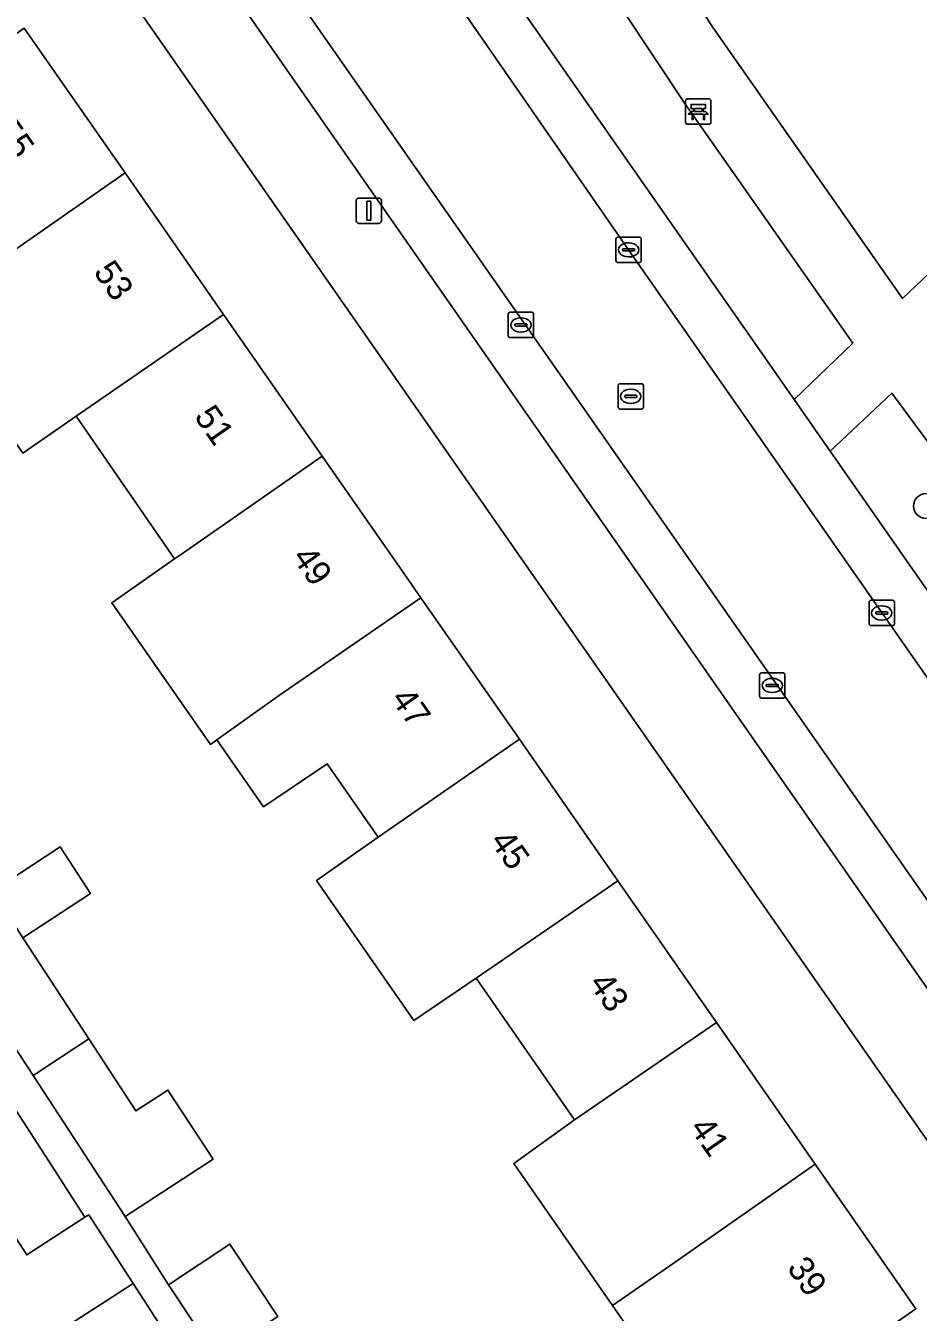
# Model space of a CAD drawing. Extents: x 159352 to 160617, y 385888 to 387323.
# Drawn here: x 159852.7 to 159887.9, y 386220.6 to 386271.4 of the extents above; entities that cross this region are included whole.
import ezdxf

# ---------------------------------------------------------------- set-up
doc = ezdxf.new("R2010")
doc.units = 0
for name, color, linetype in [('IMGEO_Bank', 7, 'Continuous'), ('IMGEO_Boom', 7, 'Continuous'), ('IMGEO_Erf', 7, 'Continuous'), ('IMGEO_Groenvoorziening', 7, 'Continuous'), ('IMGEO_Kolk', 7, 'Continuous'), ('IMGEO_Lichtmast', 7, 'Continuous'), ('IMGEO_Pand', 7, 'Continuous'), ('IMGEO_Pand_nummerreeks', 7, 'Continuous'), ('IMGEO_Parkeervlak_open', 7, 'Continuous'), ('IMGEO_Rijbaan_lokaal_open', 7, 'Continuous'), ('IMGEO_Rioolput', 7, 'Continuous'), ('IMGEO_Voetpad_halfverhard', 7, 'Continuous'), ('IMGEO_Voetpad_open', 7, 'Continuous')]:
    doc.layers.add(name, color=color, linetype=linetype)

msp = doc.modelspace()

# ---------------------------------------------------------------- linework, layer by layer
at = {"layer": 'IMGEO_Bank'}
for p, q in [((159878.733, 386267.573), (159878.733, 386268.414)), ((159878.733, 386268.414), (159878.733, 386267.573)), ((159878.808, 386268.498), (159879.649, 386268.498)), ((159879.649, 386268.498), (159878.808, 386268.498)), ((159879.733, 386268.423), (159879.733, 386267.582)), ((159879.733, 386267.582), (159879.733, 386268.423)), ((159879.43, 386267.896), (159879.037, 386267.896)), ((159879.042, 386268.004), (159879.042, 386268.11)), ((159879.086, 386268.11), (159879.086, 386268.004)), ((159879.374, 386268.116), (159879.092, 386268.116)), ((159879.092, 386267.998), (159879.374, 386267.998)), ((159879.38, 386268.004), (159879.38, 386268.11)), ((159879.424, 386268.11), (159879.424, 386268.004)), ((159879.658, 386267.498), (159878.817, 386267.498)), ((159878.817, 386267.498), (159879.658, 386267.498))]:
    msp.add_line(p, q, dxfattribs=at)
for points in [[(159878.98, 386267.896), (159878.838, 386267.896), (159878.95, 386267.998), (159879.036, 386267.998)], [(159879.036, 386268.116), (159878.95, 386268.116), (159878.95, 386268.277), (159879.513, 386268.277), (159879.513, 386268.116), (159879.43, 386268.116)], [(159879.03, 386267.889), (159879.03, 386267.682), (159878.987, 386267.682), (159878.987, 386267.889)], [(159879.43, 386267.998), (159879.513, 386267.998), (159879.625, 386267.896), (159879.486, 386267.896)], [(159879.48, 386267.889), (159879.48, 386267.682), (159879.436, 386267.682), (159879.436, 386267.889)]]:
    msp.add_lwpolyline(points, dxfattribs=at)
for centre, radius, start, end in [((159878.811, 386268.42), 0.0779, 92.4484, 184.2845), ((159878.811, 386268.42), 0.0779, 92.4484, 184.2845), ((159879.655, 386268.42), 0.0779, 2.4484, 94.2845), ((159879.655, 386268.42), 0.0779, 2.4484, 94.2845), ((159878.98, 386267.889), 0.00671, 2.8957, 87.1043), ((159879.037, 386267.889), 0.00671, 92.8957, 177.1043), ((159879.035, 386268.109), 0.00671, 2.8957, 87.1043), ((159879.035, 386268.005), 0.00671, 272.8957, 357.1043), ((159879.092, 386268.109), 0.00671, 92.8957, 177.1043), ((159879.092, 386268.005), 0.00671, 182.8957, 267.1043), ((159879.374, 386268.109), 0.00671, 2.8957, 87.1043), ((159879.374, 386268.005), 0.00671, 272.8957, 357.1043), ((159879.431, 386268.109), 0.00671, 92.8957, 177.1043), ((159879.431, 386268.005), 0.00671, 182.8957, 267.1043), ((159879.429, 386267.889), 0.00671, 2.8957, 87.1043), ((159879.486, 386267.889), 0.00671, 92.8957, 177.1043), ((159878.811, 386267.576), 0.0779, 182.4484, 274.2845), ((159878.811, 386267.576), 0.0779, 182.4484, 274.2845), ((159879.655, 386267.576), 0.0779, 272.4484, 4.2845), ((159879.655, 386267.576), 0.0779, 272.4484, 4.2845)]:
    msp.add_arc(centre, radius, start, end, dxfattribs=at)
at = {"layer": 'IMGEO_Boom'}
msp.add_circle((159888.224, 386252.427), 0.489, dxfattribs=at)
at = {"layer": 'IMGEO_Erf'}
for points in [[(159890.682, 386220.04), (159892.54, 386221.275), (159853.707, 386276.934), (159851.319, 386276.761)], [(159852.613, 386271.285), (159854.214, 386268.988), (159856.593, 386265.573), (159860.486, 386259.984), (159864.38, 386254.395), (159867.442, 386250), (159868.273, 386248.807), (159872.166, 386243.219), (159876.059, 386237.63), (159879.953, 386232.041), (159883.85, 386226.448), (159887.827, 386220.739), (159882.244, 386216.85)], [(159877.625, 386218.318), (159875.849, 386220.871), (159871.954, 386226.471), (159874.349, 386228.2), (159870.464, 386233.785), (159867.994, 386232.122), (159864.156, 386237.639), (159866.587, 386239.358), (159864.574, 386242.252), (159862.059, 386240.556), (159860.22, 386243.199), (159859.962, 386243.015), (159856.068, 386248.607), (159858.552, 386250.337), (159854.666, 386255.97), (159852.555, 386254.514)], [(159807.126, 386245.89), (159842.817, 386190.245), (159867.411, 386205.386), (159866.139, 386207.439), (159863.971, 386206.096), (159862.068, 386209.169), (159864.234, 386210.517), (159860.999, 386215.43), (159858.551, 386213.846), (159856.53, 386216.969), (159854.468, 386220.155), (159856.914, 386221.738), (159855.157, 386224.453), (159855.01, 386224.357), (159852.709, 386222.865), (159848.806, 386228.881), (159848.654, 386228.783), (159844.958, 386234.482)], [(159851.357, 386237.221), (159854.034, 386238.969), (159855.231, 386237.135), (159852.555, 386235.387), (159855.166, 386231.388), (159857.022, 386228.546), (159858.288, 386229.374), (159860.069, 386226.647), (159856.597, 386224.379), (159858.313, 386221.689), (159860.733, 386223.291), (159862.622, 386220.437)]]:
    msp.add_lwpolyline(points, dxfattribs=at)
at = {"layer": 'IMGEO_Groenvoorziening'}
for points in [[(159858.278, 386308.583), (159869.124, 386288.336), (159873.288, 386281.214), (159879.815, 386271.298), (159887.302, 386260.612), (159905.576, 386277.985), (159884.135, 386314.683), (159876.401, 386327.92), (159873.998, 386325.794), (159869.966, 386321.519)], [(159883.019, 386256.63), (159885.335, 386258.851), (159878.699, 386268.318), (159871.413, 386279.303), (159867.197, 386286.374), (159863.643, 386292.837), (159856.552, 386306.402), (159852.087, 386300.915)], [(159904.311, 386226.148), (159908.234, 386233.194), (159905.754, 386235.021), (159904.063, 386236.518), (159899.972, 386240.64), (159896.671, 386244.284), (159891.975, 386250), (159886.876, 386256.884), (159884.445, 386254.589)]]:
    msp.add_lwpolyline(points, close=True, dxfattribs=at)
at = {"layer": 'IMGEO_Kolk'}
for p, q in [((159875.98, 386262.113), (159875.98, 386262.965)), ((159876.055, 386263.039), (159876.907, 386263.039)), ((159876.468, 386262.819), (159876.493, 386262.819)), ((159876.981, 386262.965), (159876.981, 386262.113)), ((159876.239, 386262.533), (159876.239, 386262.545)), ((159876.677, 386262.496), (159876.279, 386262.496)), ((159876.282, 386262.582), (159876.68, 386262.582)), ((159876.723, 386262.545), (159876.723, 386262.533)), ((159876.907, 386262.039), (159876.055, 386262.039)), ((159876.491, 386262.259), (159876.466, 386262.259)), ((159871.726, 386259.149), (159871.726, 386260.001)), ((159871.801, 386260.075), (159872.653, 386260.075)), ((159872.214, 386259.855), (159872.239, 386259.855)), ((159872.727, 386260.001), (159872.727, 386259.149)), ((159871.985, 386259.569), (159871.985, 386259.581)), ((159872.423, 386259.532), (159872.025, 386259.532)), ((159872.028, 386259.618), (159872.426, 386259.618)), ((159872.237, 386259.295), (159872.212, 386259.295)), ((159872.469, 386259.581), (159872.469, 386259.569)), ((159872.653, 386259.075), (159871.801, 386259.075)), ((159885.98, 386247.78), (159885.98, 386248.632)), ((159886.055, 386248.706), (159886.907, 386248.706)), ((159886.981, 386248.632), (159886.981, 386247.78)), ((159886.239, 386248.2), (159886.239, 386248.212)), ((159886.677, 386248.163), (159886.279, 386248.163)), ((159886.282, 386248.249), (159886.68, 386248.249)), ((159886.468, 386248.486), (159886.493, 386248.486)), ((159886.723, 386248.212), (159886.723, 386248.2)), ((159886.907, 386247.706), (159886.055, 386247.706)), ((159886.491, 386247.926), (159886.466, 386247.926)), ((159881.653, 386244.917), (159881.653, 386245.769)), ((159881.728, 386245.843), (159882.58, 386245.843)), ((159882.141, 386245.623), (159882.166, 386245.623)), ((159882.654, 386245.769), (159882.654, 386244.917)), ((159881.912, 386245.337), (159881.912, 386245.349)), ((159882.35, 386245.3), (159881.952, 386245.3)), ((159881.955, 386245.386), (159882.353, 386245.386)), ((159882.164, 386245.063), (159882.139, 386245.063)), ((159882.396, 386245.349), (159882.396, 386245.337)), ((159882.58, 386244.843), (159881.728, 386244.843))]:
    msp.add_line(p, q, dxfattribs=at)
for points in [[(159875.98, 386262.113), (159875.98, 386262.965)], [(159876.055, 386263.039), (159876.907, 386263.039)], [(159876.981, 386262.965), (159876.981, 386262.113)], [(159876.907, 386262.039), (159876.055, 386262.039)], [(159871.726, 386259.149), (159871.726, 386260.001)], [(159871.801, 386260.075), (159872.653, 386260.075)], [(159872.727, 386260.001), (159872.727, 386259.149)], [(159872.653, 386259.075), (159871.801, 386259.075)], [(159885.98, 386247.78), (159885.98, 386248.632)], [(159886.055, 386248.706), (159886.907, 386248.706)], [(159886.981, 386248.632), (159886.981, 386247.78)], [(159886.907, 386247.706), (159886.055, 386247.706)], [(159881.653, 386244.917), (159881.653, 386245.769)], [(159881.728, 386245.843), (159882.58, 386245.843)], [(159882.654, 386245.769), (159882.654, 386244.917)], [(159882.58, 386244.843), (159881.728, 386244.843)]]:
    msp.add_lwpolyline(points, dxfattribs=at)
for centre, radius, start, end in [((159876.057, 386262.963), 0.0765, 91.552, 178.448), ((159876.057, 386262.963), 0.0765, 91.552, 178.448), ((159876.905, 386262.963), 0.0765, 1.552, 88.448), ((159876.905, 386262.963), 0.0765, 1.552, 88.448), ((159876.279, 386262.542), 0.0403, 85.8775, 175.7526), ((159876.276, 386262.532), 0.0366, 178.938, 274.7102), ((159876.68, 386262.539), 0.043, 264.8664, 352.4533), ((159876.684, 386262.544), 0.0386, 1.7309, 96.639), ((159876.057, 386262.115), 0.0765, 181.552, 268.448), ((159876.057, 386262.115), 0.0765, 181.552, 268.448), ((159876.905, 386262.115), 0.0765, 271.552, 358.448), ((159876.905, 386262.115), 0.0765, 271.552, 358.448), ((159871.803, 386259.999), 0.0765, 91.552, 178.448), ((159871.803, 386259.999), 0.0765, 91.552, 178.448), ((159872.651, 386259.999), 0.0765, 1.552, 88.448), ((159872.651, 386259.999), 0.0765, 1.552, 88.448), ((159872.025, 386259.578), 0.0403, 85.8775, 175.7526), ((159872.022, 386259.568), 0.0366, 178.938, 274.7102), ((159872.426, 386259.575), 0.043, 264.8664, 352.4533), ((159872.43, 386259.58), 0.0386, 1.7309, 96.639), ((159871.803, 386259.151), 0.0765, 181.552, 268.448), ((159871.803, 386259.151), 0.0765, 181.552, 268.448), ((159872.651, 386259.151), 0.0765, 271.552, 358.448), ((159872.651, 386259.151), 0.0765, 271.552, 358.448), ((159886.057, 386248.63), 0.0765, 91.552, 178.448), ((159886.057, 386248.63), 0.0765, 91.552, 178.448), ((159886.905, 386248.63), 0.0765, 1.552, 88.448), ((159886.905, 386248.63), 0.0765, 1.552, 88.448), ((159886.279, 386248.209), 0.0403, 85.8775, 175.7526), ((159886.276, 386248.199), 0.0366, 178.938, 274.7102), ((159886.68, 386248.206), 0.043, 264.8664, 352.4533), ((159886.684, 386248.211), 0.0386, 1.7309, 96.639), ((159886.057, 386247.782), 0.0765, 181.552, 268.448), ((159886.057, 386247.782), 0.0765, 181.552, 268.448), ((159886.905, 386247.782), 0.0765, 271.552, 358.448), ((159886.905, 386247.782), 0.0765, 271.552, 358.448), ((159881.73, 386245.767), 0.0765, 91.552, 178.448), ((159881.73, 386245.767), 0.0765, 91.552, 178.448), ((159882.578, 386245.767), 0.0765, 1.552, 88.448), ((159882.578, 386245.767), 0.0765, 1.552, 88.448), ((159881.952, 386245.346), 0.0403, 85.8775, 175.7526), ((159881.949, 386245.336), 0.0366, 178.938, 274.7102), ((159882.353, 386245.343), 0.043, 264.8664, 352.4533), ((159882.357, 386245.348), 0.0386, 1.7309, 96.639), ((159881.73, 386244.919), 0.0765, 181.552, 268.448), ((159881.73, 386244.919), 0.0765, 181.552, 268.448), ((159882.578, 386244.919), 0.0765, 271.552, 358.448), ((159882.578, 386244.919), 0.0765, 271.552, 358.448)]:
    msp.add_arc(centre, radius, start, end, dxfattribs=at)
for centre, major_axis, ratio, start_param, end_param in [((159876.467, 386262.539), (-0.387, 0.002), 0.722429, 4.712389, 7.853982), ((159876.492, 386262.539), (-0.39, 0.002), 0.717154, 1.570796, 4.712389), ((159872.213, 386259.575), (-0.387, 0.002), 0.722429, 4.712389, 7.853982), ((159872.238, 386259.575), (-0.39, 0.002), 0.717154, 1.570796, 4.712389), ((159886.467, 386248.206), (-0.387, 0.002), 0.722429, 4.712389, 7.853982), ((159886.492, 386248.206), (-0.39, 0.002), 0.717154, 1.570796, 4.712389), ((159882.14, 386245.343), (-0.387, 0.002), 0.722429, 4.712389, 7.853982), ((159882.165, 386245.343), (-0.39, 0.002), 0.717154, 1.570796, 4.712389)]:
    msp.add_ellipse(centre, major_axis=major_axis, ratio=ratio, start_param=start_param, end_param=end_param, dxfattribs=at)
at = {"layer": 'IMGEO_Lichtmast'}
for p, q in [((159865.726, 386263.684), (159865.726, 386264.484)), ((159865.726, 386264.484), (159865.726, 386263.684)), ((159865.826, 386264.584), (159866.616, 386264.584)), ((159866.616, 386264.584), (159865.826, 386264.584)), ((159866.716, 386264.484), (159866.716, 386263.684)), ((159866.716, 386263.684), (159866.716, 386264.484)), ((159866.616, 386263.584), (159865.826, 386263.584)), ((159865.826, 386263.584), (159866.616, 386263.584))]:
    msp.add_line(p, q, dxfattribs=at)
msp.add_lwpolyline([(159866.146, 386264.459), (159866.296, 386264.459), (159866.296, 386263.709), (159866.146, 386263.709), (159866.146, 386264.459)], dxfattribs=at)
for centre, start, end in [((159865.826, 386264.484), 90, 180), ((159865.826, 386264.484), 90, 180), ((159866.616, 386264.484), 0, 90), ((159866.616, 386264.484), 360, 90), ((159865.826, 386263.684), 180, 270), ((159865.826, 386263.684), 180, 270), ((159866.616, 386263.684), 270, 0), ((159866.616, 386263.684), 270, 0)]:
    msp.add_arc(centre, 0.1, start, end, dxfattribs=at)
at = {"layer": 'IMGEO_Pand'}
for points in [[(159854.214, 386268.988), (159852.613, 386271.285), (159849.167, 386268.885), (159846.784, 386272.307), (159840.646, 386268.032), (159843.029, 386264.61), (159844.716, 386265.784), (159844.831, 386265.618), (159842.208, 386263.793), (159845.999, 386258.346), (159848.621, 386260.171), (159848.691, 386260.07), (159856.593, 386265.573)], [(159856.593, 386265.573), (159848.691, 386260.07), (159852.555, 386254.514), (159854.666, 386255.97), (159860.486, 386259.984)], [(159864.38, 386254.395), (159860.486, 386259.984), (159854.666, 386255.97), (159858.552, 386250.337), (159858.821, 386250.524)], [(159867.442, 386250), (159864.38, 386254.395), (159858.821, 386250.524), (159858.552, 386250.337), (159856.068, 386248.607), (159859.962, 386243.015), (159860.22, 386243.199), (159862.69, 386244.961), (159868.273, 386248.807)], [(159872.166, 386243.219), (159868.273, 386248.807), (159862.69, 386244.961), (159860.22, 386243.199), (159862.059, 386240.556), (159864.574, 386242.252), (159866.587, 386239.358)], [(159876.059, 386237.63), (159872.166, 386243.219), (159866.587, 386239.358), (159864.156, 386237.639), (159867.994, 386232.122), (159870.464, 386233.785)], [(159851.357, 386237.221), (159852.555, 386235.387), (159855.231, 386237.135), (159854.034, 386238.969)], [(159870.464, 386233.785), (159874.349, 386228.2), (159879.953, 386232.041), (159876.059, 386237.63)], [(159852.555, 386235.387), (159851.357, 386237.221), (159851.285, 386237.331), (159849.093, 386235.871), (159852.961, 386229.948), (159855.166, 386231.388)], [(159883.85, 386226.448), (159879.953, 386232.041), (159874.349, 386228.2), (159871.954, 386226.471), (159875.849, 386220.871), (159878.275, 386222.556)], [(159855.166, 386231.388), (159852.961, 386229.948), (159856.597, 386224.379), (159860.069, 386226.647), (159858.288, 386229.374), (159857.022, 386228.546)], [(159851.112, 386230.367), (159848.806, 386228.881), (159852.709, 386222.865), (159855.01, 386224.357), (159853.432, 386226.79)], [(159883.85, 386226.448), (159878.275, 386222.556), (159875.849, 386220.871), (159877.625, 386218.318), (159880.05, 386220.005), (159882.244, 386216.85), (159887.827, 386220.739)], [(159858.313, 386221.689), (159860.203, 386218.835), (159862.622, 386220.437), (159860.733, 386223.291)], [(159856.914, 386221.738), (159854.468, 386220.155), (159856.53, 386216.969), (159858.966, 386218.567)]]:
    msp.add_lwpolyline(points, close=True, dxfattribs=at)
at = {"layer": 'IMGEO_Parkeervlak_open'}
for points in [[(159896.906, 386224.528), (159861.15, 386275.683)], [(159861.381, 386271.944), (159893.478, 386225.933)]]:
    msp.add_lwpolyline(points, dxfattribs=at)
at = {"layer": 'IMGEO_Rijbaan_lokaal_open'}
msp.add_lwpolyline([(159865.171, 386278.695), (159861.069, 386275.827), (159861.15, 386275.683), (159896.906, 386224.528), (159897.01, 386224.362), (159901.048, 386218.609), (159901.169, 386218.443), (159911.172, 386204.14), (159915.274, 386207.012), (159876.481, 386262.539), (159866.503, 386276.943)], close=True, dxfattribs=at)
at = {"layer": 'IMGEO_Rioolput'}
for p, q in [((159876.141, 386257.255), (159876.993, 386257.255)), ((159876.066, 386256.329), (159876.066, 386257.181)), ((159876.325, 386256.749), (159876.325, 386256.761)), ((159876.763, 386256.712), (159876.365, 386256.712)), ((159876.368, 386256.798), (159876.766, 386256.798)), ((159876.554, 386257.035), (159876.579, 386257.035)), ((159876.809, 386256.761), (159876.809, 386256.749)), ((159877.067, 386257.181), (159877.067, 386256.329)), ((159876.993, 386256.255), (159876.141, 386256.255)), ((159876.577, 386256.475), (159876.552, 386256.475))]:
    msp.add_line(p, q, dxfattribs=at)
for points in [[(159876.141, 386257.255), (159876.993, 386257.255)], [(159876.066, 386256.329), (159876.066, 386257.181)], [(159877.067, 386257.181), (159877.067, 386256.329)], [(159876.993, 386256.255), (159876.141, 386256.255)]]:
    msp.add_lwpolyline(points, dxfattribs=at)
for centre, radius, start, end in [((159876.143, 386257.179), 0.0765, 91.552, 178.448), ((159876.143, 386257.179), 0.0765, 91.552, 178.448), ((159876.991, 386257.179), 0.0765, 1.552, 88.448), ((159876.991, 386257.179), 0.0765, 1.552, 88.448), ((159876.365, 386256.758), 0.0403, 85.8775, 175.7526), ((159876.362, 386256.748), 0.0366, 178.938, 274.7102), ((159876.766, 386256.755), 0.043, 264.8664, 352.4533), ((159876.77, 386256.76), 0.0386, 1.7309, 96.639), ((159876.143, 386256.331), 0.0765, 181.552, 268.448), ((159876.143, 386256.331), 0.0765, 181.552, 268.448), ((159876.991, 386256.331), 0.0765, 271.552, 358.448), ((159876.991, 386256.331), 0.0765, 271.552, 358.448)]:
    msp.add_arc(centre, radius, start, end, dxfattribs=at)
for centre, major_axis, ratio, start_param, end_param in [((159876.553, 386256.755), (-0.387, 0.002), 0.722429, 4.712389, 7.853982), ((159876.578, 386256.755), (-0.39, 0.002), 0.717154, 1.570796, 4.712389)]:
    msp.add_ellipse(centre, major_axis=major_axis, ratio=ratio, start_param=start_param, end_param=end_param, dxfattribs=at)
at = {"layer": 'IMGEO_Voetpad_halfverhard'}
for points in [[(159906.737, 386276.003), (159905.576, 386277.985), (159887.302, 386260.612), (159879.815, 386271.298), (159873.288, 386281.214), (159869.124, 386288.336), (159858.278, 386308.583)], [(159856.552, 386306.402), (159863.643, 386292.837), (159867.197, 386286.374), (159871.413, 386279.303), (159878.699, 386268.318), (159885.335, 386258.851), (159883.019, 386256.63), (159884.445, 386254.589), (159886.876, 386256.884), (159891.975, 386250), (159896.671, 386244.284), (159899.972, 386240.64), (159904.063, 386236.518), (159905.754, 386235.021), (159908.234, 386233.194), (159904.311, 386226.148), (159905.885, 386223.895), (159907.972, 386227.52), (159910.493, 386231.898), (159915.332, 386229.185), (159921.588, 386226.114)]]:
    msp.add_lwpolyline(points, dxfattribs=at)
at = {"layer": 'IMGEO_Voetpad_open'}
for points in [[(159918.758, 386203.745), (159921.121, 386205.382), (159918.612, 386205.674), (159905.885, 386223.895), (159904.311, 386226.148), (159884.445, 386254.589), (159883.019, 386256.63), (159852.087, 386300.915), (159850.651, 386302.97), (159806.589, 386365.964), (159805.964, 386366.806), (159803.124, 386370.891), (159801.827, 386372.739), (159788.067, 386392.544), (159786.407, 386394.951), (159784.751, 386397.29), (159782.763, 386400.099)], [(159852.641, 386296.765), (159865.171, 386278.695), (159866.503, 386276.943), (159876.481, 386262.539), (159915.274, 386207.012), (159916.121, 386205.812)], [(159851.33, 386280.261), (159853.707, 386276.934), (159892.54, 386221.275), (159890.682, 386220.04), (159894.419, 386214.707), (159894.944, 386215.035), (159898.938, 386208.648), (159897.175, 386207.545), (159903.24, 386197.844), (159911.754, 386203.296), (159911.602, 386203.516)], [(159893.478, 386225.933), (159861.381, 386271.944)], [(159851.112, 386230.367), (159853.432, 386226.79), (159855.01, 386224.357), (159855.157, 386224.453), (159856.914, 386221.738), (159858.966, 386218.567), (159860.999, 386215.43), (159864.234, 386210.517), (159866.139, 386207.439), (159867.411, 386205.386), (159868.623, 386206.132), (159867.581, 386207.825), (159864.248, 386212.87), (159864.185, 386212.965), (159864.118, 386212.921), (159863.218, 386214.28), (159862.451, 386215.439), (159860.203, 386218.835), (159858.313, 386221.689), (159856.597, 386224.379), (159852.961, 386229.948), (159849.093, 386235.871)]]:
    msp.add_lwpolyline(points, dxfattribs=at)

# ---------------------------------------------------------------- texts
at = {"layer": 'IMGEO_Pand_nummerreeks'}
for s, rotation, p in [('55', 304.8643, (159851.406, 386267.28)), ('53', 304.8643, (159855.319, 386261.664)), ('51', 304.8643, (159859.295, 386255.956)), ('49', 304.8815, (159863.163, 386250.404)), ('47', 304.8639, (159867.057, 386244.815)), ('45', 304.8639, (159870.969, 386239.199)), ('43', 304.8639, (159874.882, 386233.583)), ('41', 304.8639, (159878.859, 386227.875)), ('39', 304.8643, (159882.707, 386222.35))]:
    msp.add_text(s, height=1, rotation=rotation, dxfattribs=at).set_placement(p)

doc.saveas('drawing.dxf')
